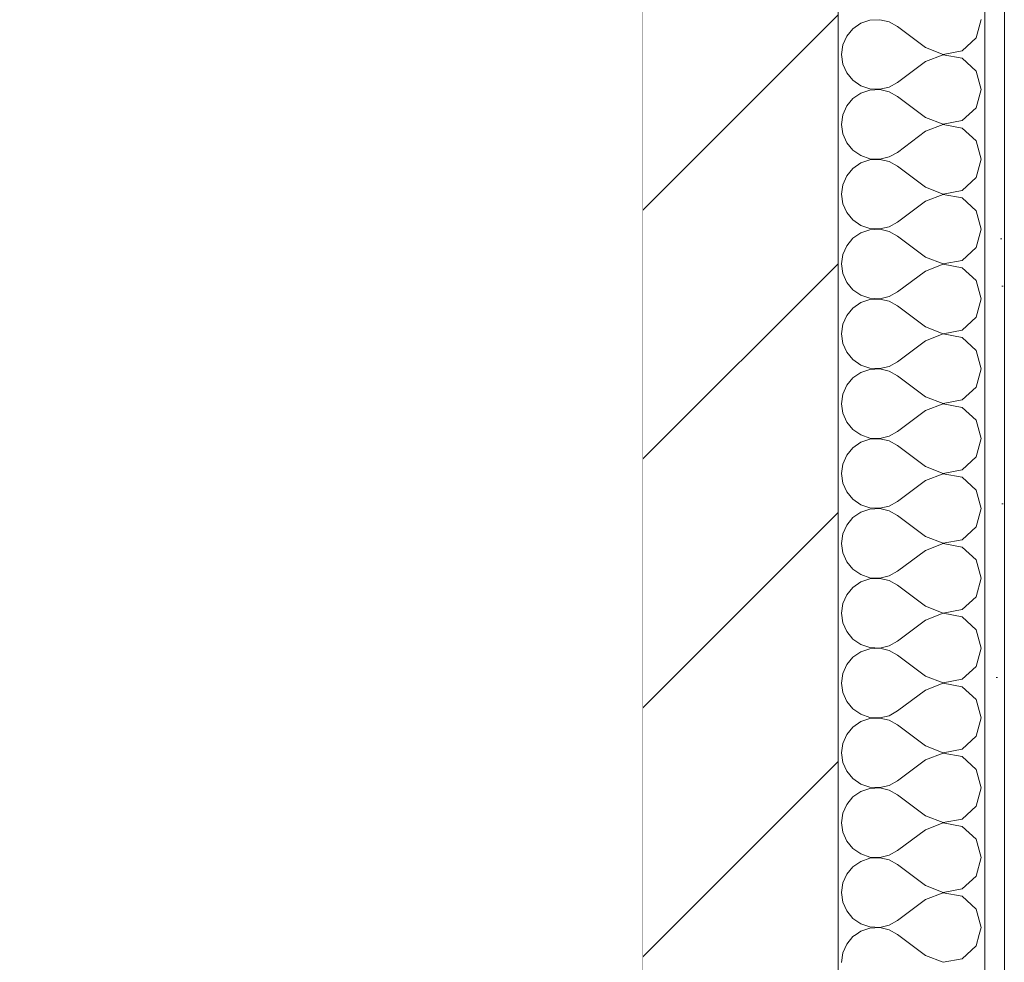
# Model space of a CAD drawing. Header units: millimetres. Extents: x -7218511 to -6645009, y 6003432 to 6221853.
# Tile 322 of 342: x -6654303 to -6653296, y 6013063 to 6014027. Entities that reach past the tile are written whole.
import ezdxf

# ---------------------------------------------------------------- set-up
doc = ezdxf.new("R2010")
doc.units = ezdxf.units.MM
doc.header["$MEASUREMENT"] = 0
doc.set_wipeout_variables(frame=1)
doc.linetypes.add('Wipeout_Contour', pattern=[1000, 0, -1000])
doc.layers.add('АР-Стены_внутренние_пилоны.АР', color=7, linetype='Continuous')
doc.layers.add('АР-Стены_Перегородки_100_.АР', color=7, linetype='Continuous')
doc.layers.add('АР-Стены_внутренние_пилоны.АР_Ном._пера__1', color=7, linetype='Continuous', lineweight=30)
doc.layers.add('АР-Стены_Перегородки_100_.АР_Ном._пера__1', color=7, linetype='Continuous', lineweight=15)
pattern_1 = [(45, (-6115569.5, 6011341.54), (-111.36932, 111.36932), [0, -105, 0, -157.5]), (110, (-6115219.5, 6011341.54), (148.00159, 53.868173), [0, -77, 0, -133])]
pattern_2 = [(45, (-6115569.5, 6010991.54), (-127.27922, 127.27922), [])]

# ---------------------------------------------------------------- blocks, each defined once
blk = doc.blocks.new('Элемент Разреза_1_4', base_point=(-6115569.5, 6010991.5))
at = {"layer": 'АР-Стены_внутренние_пилоны.АР', "linetype": 'Continuous', "lineweight": 0, "true_color": 0x000000}
h = blk.add_hatch(dxfattribs=at)
h.set_pattern_fill('ШТУКАТУРКА__ГИПС_01_0004', color=18, style=0, pattern_type=2)
h.set_pattern_definition(pattern_1)
h.paths.add_polyline_path([(-6653685.6, 6013091.5), (-6653665.6, 6013091.5), (-6653665.6, 6019151.5), (-6653685.6, 6019151.5)])
h = blk.add_hatch(dxfattribs=at)
h.set_pattern_fill('БЛОКИ_БЕТОННЫЕ_ЭФФЕКТИВН_7D', color=18, style=0, pattern_type=2)
h.set_pattern_definition(pattern_2)
h.paths.add_polyline_path([(-6653665.6, 6019151.5), (-6653665.6, 6013091.5), (-6653465.6, 6013091.5), (-6653465.6, 6019151.5)])
at = {"layer": 'АР-Стены_внутренние_пилоны.АР_Ном._пера__1', "color": 7, "linetype": 'Continuous', "lineweight": 15}
for p, q in [((-6653665.6, 6019151.5), (-6653665.6, 6013091.5)), ((-6653465.6, 6019151.5), (-6653465.6, 6013091.5))]:
    blk.add_line(p, q, dxfattribs=at)
at = {"layer": 'АР-Стены_внутренние_пилоны.АР_Ном._пера__1', "color": 7, "linetype": 'Continuous', "lineweight": 0}
for p in [(-6653685.6, 6014691.5), (-6653665.6, 6013091.5)]:
    blk.add_line(p, (-6653685.6, 6013091.5), dxfattribs=at)
blk = doc.blocks.new('*X855', base_point=(-6115569.5, 6010991.5))
at = {"layer": 'АР-Стены_Перегородки_100_.АР_Ном._пера__1', "color": 7, "linetype": 'Continuous', "lineweight": 0}
for p, q in [((-6653450.4, 6013089.3), (-6653456.7, 6013081.7)), ((-6653447.2, 6013091.5), (-6653450.4, 6013089.3)), ((-6653376.3, 6013070.1), (-6653404.9, 6013091.5)), ((-6653324.5, 6013079.9), (-6653321.2, 6013091.5)), ((-6653456.7, 6013081.7), (-6653460.7, 6013072.7)), ((-6653338.9, 6013066.7), (-6653324.5, 6013079.9)), ((-6653460.7, 6013072.7), (-6653462.1, 6013063)), ((-6653376.3, 6013070.1), (-6653358.1, 6013063.1)), ((-6653358.1, 6013063.1), (-6653338.9, 6013066.7))]:
    blk.add_line(p, q, dxfattribs=at)
blk = doc.blocks.new('Элемент Разреза_13_4', base_point=(-6115569.5, 6010991.5))
at = {"layer": 'АР-Стены_Перегородки_100_.АР', "linetype": 'Continuous', "lineweight": 0, "true_color": 0x000000}
h = blk.add_hatch(dxfattribs=at)
h.set_pattern_fill('ШТУКАТУРКА__ГИПС_01_0004', color=18, style=0, pattern_type=2)
h.set_pattern_definition(pattern_1)
h.paths.add_polyline_path([(-6653295.6, 6013091.5), (-6653315.6, 6013091.5), (-6653315.6, 6010891.5), (-6653295.6, 6010891.5)])
at = {"layer": 'АР-Стены_Перегородки_100_.АР_Ном._пера__1', "color": 7, "linetype": 'Continuous', "lineweight": 0}
for p, q in [((-6653315.6, 6013091.5), (-6653315.6, 6010891.5)), ((-6653295.6, 6013091.5), (-6653295.6, 6010891.5))]:
    blk.add_line(p, q, dxfattribs=at)
at = {"layer": 'АР-Стены_Перегородки_100_.АР', "lineweight": 0}
blk.add_blockref('*X855', (-6115569.5, 6010991.5), dxfattribs=at)
blk = doc.blocks.new('Элемент Разреза_14_4', base_point=(-6115569.5, 6010991.5))
at = {"layer": 'АР-Стены_внутренние_пилоны.АР', "linetype": 'Continuous', "lineweight": 0, "true_color": 0x000000}
h = blk.add_hatch(dxfattribs=at)
h.set_pattern_fill('БЛОКИ_БЕТОННЫЕ_ЭФФЕКТИВН_7D', color=18, style=0, pattern_type=2)
h.set_pattern_definition(pattern_2)
h.paths.add_polyline_path([(-6653465.6, 6009841.5), (-6653465.6, 6013091.5), (-6653665.6, 6013091.5), (-6653665.6, 6009841.5)])
at = {"layer": 'АР-Стены_внутренние_пилоны.АР_Ном._пера__1', "color": 7, "linetype": 'Continuous', "lineweight": 15}
blk.add_line((-6653665.6, 6013091.5), (-6653665.6, 6009991.5), dxfattribs=at)
at = {"layer": 'АР-Стены_внутренние_пилоны.АР_Ном._пера__1', "color": 7, "linetype": 'Continuous', "lineweight": 15, "flags": 128}
blk.add_lwpolyline([(-6653465.6, 6013091.5), (-6653465.6, 6010891.5), (-6653465.6, 6009841.5)], dxfattribs=at)
blk = doc.blocks.new('*X867', base_point=(-6115569.5, 6010991.5))
at = {"layer": 'АР-Стены_Перегородки_100_.АР_Ном._пера__1', "color": 7, "linetype": 'Continuous', "lineweight": 0}
for p, q in [((-6653433, 6014026.6), (-6653442.3, 6014023.5)), ((-6653423.1, 6014027.1), (-6653433, 6014026.6)), ((-6653413.5, 6014024.9), (-6653423.1, 6014027.1)), ((-6653324.5, 6014008.5), (-6653319.2, 6014027.3)), ((-6653450.4, 6014017.9), (-6653456.7, 6014010.3)), ((-6653442.3, 6014023.5), (-6653450.4, 6014017.9)), ((-6653404.9, 6014020.1), (-6653413.5, 6014024.9)), ((-6653376.3, 6013998.7), (-6653404.9, 6014020.1)), ((-6653456.7, 6014010.3), (-6653460.7, 6014001.3)), ((-6653338.9, 6013995.3), (-6653324.5, 6014008.5)), ((-6653460.7, 6014001.3), (-6653462.1, 6013991.5)), ((-6653376.3, 6013998.7), (-6653358.1, 6013991.7)), ((-6653462.1, 6013991.5), (-6653460.7, 6013981.8)), ((-6653358.1, 6013991.4), (-6653376.3, 6013984.4)), ((-6653358.1, 6013991.7), (-6653338.9, 6013995.3)), ((-6653338.9, 6013987.8), (-6653358.1, 6013991.4)), ((-6653324.5, 6013974.6), (-6653338.9, 6013987.8)), ((-6653460.7, 6013981.8), (-6653456.7, 6013972.8)), ((-6653376.3, 6013984.4), (-6653404.9, 6013963)), ((-6653456.7, 6013972.8), (-6653450.4, 6013965.2)), ((-6653319.2, 6013955.8), (-6653324.5, 6013974.6)), ((-6653450.4, 6013965.2), (-6653442.3, 6013959.6)), ((-6653442.3, 6013959.6), (-6653433, 6013956.4)), ((-6653433, 6013956.4), (-6653423.1, 6013956)), ((-6653423.1, 6013955.7), (-6653433, 6013955.2)), ((-6653423.1, 6013956), (-6653413.5, 6013958.2)), ((-6653413.5, 6013953.4), (-6653423.1, 6013955.7)), ((-6653413.5, 6013958.2), (-6653404.9, 6013963)), ((-6653324.5, 6013937), (-6653319.2, 6013955.8)), ((-6653450.4, 6013946.5), (-6653456.7, 6013938.9)), ((-6653442.3, 6013952.1), (-6653450.4, 6013946.5)), ((-6653433, 6013955.2), (-6653442.3, 6013952.1)), ((-6653404.9, 6013948.7), (-6653413.5, 6013953.4)), ((-6653376.3, 6013927.3), (-6653404.9, 6013948.7)), ((-6653456.7, 6013938.9), (-6653460.7, 6013929.9)), ((-6653338.9, 6013923.9), (-6653324.5, 6013937)), ((-6653460.7, 6013929.9), (-6653462.1, 6013920.1)), ((-6653376.3, 6013927.3), (-6653358.1, 6013920.3)), ((-6653462.1, 6013920.1), (-6653460.7, 6013910.3)), ((-6653358.1, 6013920), (-6653376.3, 6013913)), ((-6653358.1, 6013920.3), (-6653338.9, 6013923.9)), ((-6653338.9, 6013916.3), (-6653358.1, 6013920)), ((-6653324.5, 6013903.2), (-6653338.9, 6013916.3)), ((-6653460.7, 6013910.3), (-6653456.7, 6013901.3)), ((-6653376.3, 6013913), (-6653404.9, 6013891.5)), ((-6653456.7, 6013901.3), (-6653450.4, 6013893.7)), ((-6653319.2, 6013884.4), (-6653324.5, 6013903.2)), ((-6653450.4, 6013893.7), (-6653442.3, 6013888.2)), ((-6653442.3, 6013888.2), (-6653433, 6013885)), ((-6653433, 6013885), (-6653423.1, 6013884.5)), ((-6653423.1, 6013884.5), (-6653413.5, 6013886.8)), ((-6653413.5, 6013886.8), (-6653404.9, 6013891.5)), ((-6653450.4, 6013875), (-6653456.7, 6013867.5)), ((-6653442.3, 6013880.6), (-6653450.4, 6013875)), ((-6653433, 6013883.8), (-6653442.3, 6013880.6)), ((-6653423.1, 6013884.2), (-6653433, 6013883.8)), ((-6653413.5, 6013882), (-6653423.1, 6013884.2)), ((-6653404.9, 6013877.3), (-6653413.5, 6013882)), ((-6653376.3, 6013855.8), (-6653404.9, 6013877.3)), ((-6653324.5, 6013865.6), (-6653319.2, 6013884.4)), ((-6653456.7, 6013867.5), (-6653460.7, 6013858.4)), ((-6653338.9, 6013852.5), (-6653324.5, 6013865.6)), ((-6653460.7, 6013858.4), (-6653462.1, 6013848.7)), ((-6653376.3, 6013855.8), (-6653358.1, 6013848.8)), ((-6653462.1, 6013848.7), (-6653460.7, 6013838.9)), ((-6653358.1, 6013848.5), (-6653376.3, 6013841.5)), ((-6653358.1, 6013848.8), (-6653338.9, 6013852.5)), ((-6653338.9, 6013844.9), (-6653358.1, 6013848.5)), ((-6653324.5, 6013831.7), (-6653338.9, 6013844.9)), ((-6653460.7, 6013838.9), (-6653456.7, 6013829.9)), ((-6653376.3, 6013841.5), (-6653404.9, 6013820.1)), ((-6653456.7, 6013829.9), (-6653450.4, 6013822.3)), ((-6653319.2, 6013813), (-6653324.5, 6013831.7)), ((-6653450.4, 6013822.3), (-6653442.3, 6013816.7)), ((-6653442.3, 6013816.7), (-6653433, 6013813.6)), ((-6653423.1, 6013813.1), (-6653413.5, 6013815.3)), ((-6653413.5, 6013815.3), (-6653404.9, 6013820.1)), ((-6653442.3, 6013809.2), (-6653450.4, 6013803.6)), ((-6653433, 6013812.3), (-6653442.3, 6013809.2)), ((-6653433, 6013813.6), (-6653423.1, 6013813.1)), ((-6653423.1, 6013812.8), (-6653433, 6013812.3)), ((-6653413.5, 6013810.6), (-6653423.1, 6013812.8)), ((-6653404.9, 6013805.8), (-6653413.5, 6013810.6)), ((-6653376.3, 6013784.4), (-6653404.9, 6013805.8)), ((-6653324.5, 6013794.2), (-6653319.2, 6013813)), ((-6653456.7, 6013796), (-6653460.7, 6013787)), ((-6653450.4, 6013803.6), (-6653456.7, 6013796)), ((-6653338.9, 6013781), (-6653324.5, 6013794.2)), ((-6653460.7, 6013787), (-6653462.1, 6013777.3)), ((-6653376.3, 6013784.4), (-6653358.1, 6013777.4)), ((-6653462.1, 6013777.3), (-6653460.7, 6013767.5)), ((-6653358.1, 6013777.1), (-6653376.3, 6013770.1)), ((-6653358.1, 6013777.4), (-6653338.9, 6013781)), ((-6653338.9, 6013773.5), (-6653358.1, 6013777.1)), ((-6653460.7, 6013767.5), (-6653456.7, 6013758.5)), ((-6653376.3, 6013770.1), (-6653404.9, 6013748.7)), ((-6653324.5, 6013760.3), (-6653338.9, 6013773.5)), ((-6653456.7, 6013758.5), (-6653450.4, 6013750.9)), ((-6653319.2, 6013741.5), (-6653324.5, 6013760.3)), ((-6653450.4, 6013750.9), (-6653442.3, 6013745.3)), ((-6653442.3, 6013745.3), (-6653433, 6013742.2)), ((-6653423.1, 6013741.7), (-6653413.5, 6013743.9)), ((-6653413.5, 6013743.9), (-6653404.9, 6013748.7)), ((-6653442.3, 6013737.8), (-6653450.4, 6013732.2)), ((-6653433, 6013740.9), (-6653442.3, 6013737.8)), ((-6653433, 6013742.2), (-6653423.1, 6013741.7)), ((-6653423.1, 6013741.4), (-6653433, 6013740.9)), ((-6653413.5, 6013739.2), (-6653423.1, 6013741.4)), ((-6653404.9, 6013734.4), (-6653413.5, 6013739.2)), ((-6653376.3, 6013713), (-6653404.9, 6013734.4)), ((-6653324.5, 6013722.8), (-6653319.2, 6013741.5)), ((-6653456.7, 6013724.6), (-6653460.7, 6013715.6)), ((-6653450.4, 6013732.2), (-6653456.7, 6013724.6)), ((-6653460.7, 6013715.6), (-6653462.1, 6013705.8)), ((-6653338.9, 6013709.6), (-6653324.5, 6013722.8)), ((-6653462.1, 6013705.8), (-6653460.7, 6013696.1)), ((-6653376.3, 6013713), (-6653358.1, 6013706)), ((-6653358.1, 6013705.7), (-6653376.3, 6013698.7)), ((-6653358.1, 6013706), (-6653338.9, 6013709.6)), ((-6653338.9, 6013702.1), (-6653358.1, 6013705.7)), ((-6653460.7, 6013696.1), (-6653456.7, 6013687)), ((-6653376.3, 6013698.7), (-6653404.9, 6013677.3)), ((-6653324.5, 6013688.9), (-6653338.9, 6013702.1)), ((-6653456.7, 6013687), (-6653450.4, 6013679.5)), ((-6653319.2, 6013670.1), (-6653324.5, 6013688.9)), ((-6653450.4, 6013679.5), (-6653442.3, 6013673.9)), ((-6653442.3, 6013673.9), (-6653433, 6013670.7)), ((-6653413.5, 6013672.5), (-6653404.9, 6013677.3)), ((-6653442.3, 6013666.3), (-6653450.4, 6013660.8)), ((-6653433, 6013669.5), (-6653442.3, 6013666.3)), ((-6653433, 6013670.7), (-6653423.1, 6013670.3)), ((-6653423.1, 6013670), (-6653433, 6013669.5)), ((-6653423.1, 6013670.3), (-6653413.5, 6013672.5)), ((-6653413.5, 6013667.7), (-6653423.1, 6013670)), ((-6653404.9, 6013663), (-6653413.5, 6013667.7)), ((-6653324.5, 6013651.3), (-6653319.2, 6013670.1)), ((-6653456.7, 6013653.2), (-6653460.7, 6013644.2)), ((-6653450.4, 6013660.8), (-6653456.7, 6013653.2)), ((-6653376.3, 6013641.5), (-6653404.9, 6013663)), ((-6653460.7, 6013644.2), (-6653462.1, 6013634.4)), ((-6653338.9, 6013638.2), (-6653324.5, 6013651.3)), ((-6653462.1, 6013634.4), (-6653460.7, 6013624.6)), ((-6653376.3, 6013641.5), (-6653358.1, 6013634.5)), ((-6653358.1, 6013634.2), (-6653376.3, 6013627.3)), ((-6653358.1, 6013634.5), (-6653338.9, 6013638.2)), ((-6653338.9, 6013630.6), (-6653358.1, 6013634.2)), ((-6653460.7, 6013624.6), (-6653456.7, 6013615.6)), ((-6653376.3, 6013627.3), (-6653404.9, 6013605.8)), ((-6653324.5, 6013617.5), (-6653338.9, 6013630.6)), ((-6653456.7, 6013615.6), (-6653450.4, 6013608)), ((-6653319.2, 6013598.7), (-6653324.5, 6013617.5)), ((-6653450.4, 6013608), (-6653442.3, 6013602.5)), ((-6653413.5, 6013601.1), (-6653404.9, 6013605.8)), ((-6653442.3, 6013594.9), (-6653450.4, 6013589.3)), ((-6653442.3, 6013602.5), (-6653433, 6013599.3)), ((-6653433, 6013598.1), (-6653442.3, 6013594.9)), ((-6653433, 6013599.3), (-6653423.1, 6013598.8)), ((-6653423.1, 6013598.5), (-6653433, 6013598.1)), ((-6653423.1, 6013598.8), (-6653413.5, 6013601.1)), ((-6653413.5, 6013596.3), (-6653423.1, 6013598.5)), ((-6653404.9, 6013591.5), (-6653413.5, 6013596.3)), ((-6653324.5, 6013579.9), (-6653319.2, 6013598.7)), ((-6653450.4, 6013589.3), (-6653456.7, 6013581.7)), ((-6653376.3, 6013570.1), (-6653404.9, 6013591.5)), ((-6653460.7, 6013572.7), (-6653462.1, 6013563)), ((-6653456.7, 6013581.7), (-6653460.7, 6013572.7)), ((-6653338.9, 6013566.7), (-6653324.5, 6013579.9)), ((-6653462.1, 6013563), (-6653460.7, 6013553.2)), ((-6653376.3, 6013570.1), (-6653358.1, 6013563.1)), ((-6653358.1, 6013562.8), (-6653376.3, 6013555.8)), ((-6653358.1, 6013563.1), (-6653338.9, 6013566.7)), ((-6653338.9, 6013559.2), (-6653358.1, 6013562.8)), ((-6653460.7, 6013553.2), (-6653456.7, 6013544.2)), ((-6653376.3, 6013555.8), (-6653404.9, 6013534.4)), ((-6653324.5, 6013546), (-6653338.9, 6013559.2)), ((-6653456.7, 6013544.2), (-6653450.4, 6013536.6)), ((-6653319.2, 6013527.3), (-6653324.5, 6013546)), ((-6653450.4, 6013536.6), (-6653442.3, 6013531)), ((-6653413.5, 6013529.6), (-6653404.9, 6013534.4)), ((-6653442.3, 6013523.5), (-6653450.4, 6013517.9)), ((-6653442.3, 6013531), (-6653433, 6013527.9)), ((-6653433, 6013526.6), (-6653442.3, 6013523.5)), ((-6653433, 6013527.9), (-6653423.1, 6013527.4)), ((-6653423.1, 6013527.1), (-6653433, 6013526.6)), ((-6653423.1, 6013527.4), (-6653413.5, 6013529.6)), ((-6653413.5, 6013524.9), (-6653423.1, 6013527.1)), ((-6653404.9, 6013520.1), (-6653413.5, 6013524.9)), ((-6653324.5, 6013508.5), (-6653319.2, 6013527.3)), ((-6653450.4, 6013517.9), (-6653456.7, 6013510.3)), ((-6653376.3, 6013498.7), (-6653404.9, 6013520.1)), ((-6653456.7, 6013510.3), (-6653460.7, 6013501.3)), ((-6653338.9, 6013495.3), (-6653324.5, 6013508.5)), ((-6653460.7, 6013501.3), (-6653462.1, 6013491.5)), ((-6653376.3, 6013498.7), (-6653358.1, 6013491.7)), ((-6653358.1, 6013491.7), (-6653338.9, 6013495.3)), ((-6653462.1, 6013491.5), (-6653460.7, 6013481.8)), ((-6653376.3, 6013484.4), (-6653404.9, 6013463)), ((-6653358.1, 6013491.4), (-6653376.3, 6013484.4)), ((-6653338.9, 6013487.8), (-6653358.1, 6013491.4)), ((-6653324.5, 6013474.6), (-6653338.9, 6013487.8)), ((-6653460.7, 6013481.8), (-6653456.7, 6013472.8)), ((-6653456.7, 6013472.8), (-6653450.4, 6013465.2)), ((-6653319.2, 6013455.8), (-6653324.5, 6013474.6)), ((-6653450.4, 6013465.2), (-6653442.3, 6013459.6)), ((-6653413.5, 6013458.2), (-6653404.9, 6013463)), ((-6653442.3, 6013452.1), (-6653450.4, 6013446.5)), ((-6653442.3, 6013459.6), (-6653433, 6013456.4)), ((-6653433, 6013455.2), (-6653442.3, 6013452.1)), ((-6653433, 6013456.4), (-6653423.1, 6013456)), ((-6653423.1, 6013455.7), (-6653433, 6013455.2)), ((-6653423.1, 6013456), (-6653413.5, 6013458.2)), ((-6653413.5, 6013453.4), (-6653423.1, 6013455.7)), ((-6653404.9, 6013448.7), (-6653413.5, 6013453.4)), ((-6653324.5, 6013437), (-6653319.2, 6013455.8)), ((-6653450.4, 6013446.5), (-6653456.7, 6013438.9)), ((-6653376.3, 6013427.3), (-6653404.9, 6013448.7)), ((-6653456.7, 6013438.9), (-6653460.7, 6013429.9)), ((-6653338.9, 6013423.9), (-6653324.5, 6013437)), ((-6653460.7, 6013429.9), (-6653462.1, 6013420.1)), ((-6653376.3, 6013427.3), (-6653358.1, 6013420.3)), ((-6653358.1, 6013420.3), (-6653338.9, 6013423.9)), ((-6653462.1, 6013420.1), (-6653460.7, 6013410.3)), ((-6653376.3, 6013413), (-6653404.9, 6013391.5)), ((-6653358.1, 6013420), (-6653376.3, 6013413)), ((-6653338.9, 6013416.3), (-6653358.1, 6013420)), ((-6653324.5, 6013403.2), (-6653338.9, 6013416.3)), ((-6653460.7, 6013410.3), (-6653456.7, 6013401.3)), ((-6653319.2, 6013384.4), (-6653324.5, 6013403.2)), ((-6653456.7, 6013401.3), (-6653450.4, 6013393.7)), ((-6653450.4, 6013393.7), (-6653442.3, 6013388.2)), ((-6653413.5, 6013386.8), (-6653404.9, 6013391.5)), ((-6653442.3, 6013388.2), (-6653433, 6013385)), ((-6653433, 6013383.8), (-6653442.3, 6013380.6)), ((-6653433, 6013385), (-6653423.1, 6013384.5)), ((-6653423.1, 6013384.2), (-6653433, 6013383.8)), ((-6653423.1, 6013384.5), (-6653413.5, 6013386.8)), ((-6653413.5, 6013382), (-6653423.1, 6013384.2)), ((-6653404.9, 6013377.3), (-6653413.5, 6013382)), ((-6653324.5, 6013365.6), (-6653319.2, 6013384.4)), ((-6653450.4, 6013375), (-6653456.7, 6013367.5)), ((-6653442.3, 6013380.6), (-6653450.4, 6013375)), ((-6653376.3, 6013355.8), (-6653404.9, 6013377.3)), ((-6653456.7, 6013367.5), (-6653460.7, 6013358.4)), ((-6653338.9, 6013352.5), (-6653324.5, 6013365.6)), ((-6653460.7, 6013358.4), (-6653462.1, 6013348.7)), ((-6653376.3, 6013355.8), (-6653358.1, 6013348.8)), ((-6653358.1, 6013348.8), (-6653338.9, 6013352.5)), ((-6653462.1, 6013348.7), (-6653460.7, 6013338.9)), ((-6653376.3, 6013341.5), (-6653404.9, 6013320.1)), ((-6653358.1, 6013348.5), (-6653376.3, 6013341.5)), ((-6653338.9, 6013344.9), (-6653358.1, 6013348.5)), ((-6653324.5, 6013331.7), (-6653338.9, 6013344.9)), ((-6653460.7, 6013338.9), (-6653456.7, 6013329.9)), ((-6653319.2, 6013313), (-6653324.5, 6013331.7)), ((-6653456.7, 6013329.9), (-6653450.4, 6013322.3)), ((-6653450.4, 6013322.3), (-6653442.3, 6013316.7)), ((-6653442.3, 6013316.7), (-6653433, 6013313.6)), ((-6653433, 6013312.3), (-6653442.3, 6013309.2)), ((-6653433, 6013313.6), (-6653423.1, 6013313.1)), ((-6653423.1, 6013312.8), (-6653433, 6013312.3)), ((-6653423.1, 6013313.1), (-6653413.5, 6013315.3)), ((-6653413.5, 6013310.6), (-6653423.1, 6013312.8)), ((-6653413.5, 6013315.3), (-6653404.9, 6013320.1)), ((-6653324.5, 6013294.2), (-6653319.2, 6013313)), ((-6653450.4, 6013303.6), (-6653456.7, 6013296)), ((-6653442.3, 6013309.2), (-6653450.4, 6013303.6)), ((-6653404.9, 6013305.8), (-6653413.5, 6013310.6)), ((-6653376.3, 6013284.4), (-6653404.9, 6013305.8)), ((-6653456.7, 6013296), (-6653460.7, 6013287)), ((-6653338.9, 6013281), (-6653324.5, 6013294.2)), ((-6653460.7, 6013287), (-6653462.1, 6013277.3)), ((-6653376.3, 6013284.4), (-6653358.1, 6013277.4)), ((-6653358.1, 6013277.4), (-6653338.9, 6013281)), ((-6653462.1, 6013277.3), (-6653460.7, 6013267.5)), ((-6653358.1, 6013277.1), (-6653376.3, 6013270.1)), ((-6653338.9, 6013273.5), (-6653358.1, 6013277.1)), ((-6653324.5, 6013260.3), (-6653338.9, 6013273.5)), ((-6653460.7, 6013267.5), (-6653456.7, 6013258.5)), ((-6653376.3, 6013270.1), (-6653404.9, 6013248.7)), ((-6653456.7, 6013258.5), (-6653450.4, 6013250.9)), ((-6653450.4, 6013250.9), (-6653442.3, 6013245.3)), ((-6653319.2, 6013241.5), (-6653324.5, 6013260.3)), ((-6653442.3, 6013245.3), (-6653433, 6013242.2)), ((-6653433, 6013240.9), (-6653442.3, 6013237.8)), ((-6653433, 6013242.2), (-6653423.1, 6013241.7)), ((-6653423.1, 6013241.4), (-6653433, 6013240.9)), ((-6653423.1, 6013241.7), (-6653413.5, 6013243.9)), ((-6653413.5, 6013239.2), (-6653423.1, 6013241.4)), ((-6653413.5, 6013243.9), (-6653404.9, 6013248.7)), ((-6653324.5, 6013222.8), (-6653319.2, 6013241.5)), ((-6653450.4, 6013232.2), (-6653456.7, 6013224.6)), ((-6653442.3, 6013237.8), (-6653450.4, 6013232.2)), ((-6653404.9, 6013234.4), (-6653413.5, 6013239.2)), ((-6653376.3, 6013213), (-6653404.9, 6013234.4)), ((-6653456.7, 6013224.6), (-6653460.7, 6013215.6)), ((-6653338.9, 6013209.6), (-6653324.5, 6013222.8)), ((-6653460.7, 6013215.6), (-6653462.1, 6013205.8)), ((-6653376.3, 6013213), (-6653358.1, 6013206)), ((-6653462.1, 6013205.8), (-6653460.7, 6013196.1)), ((-6653358.1, 6013205.7), (-6653376.3, 6013198.7)), ((-6653358.1, 6013206), (-6653338.9, 6013209.6)), ((-6653338.9, 6013202.1), (-6653358.1, 6013205.7)), ((-6653324.5, 6013188.9), (-6653338.9, 6013202.1)), ((-6653460.7, 6013196.1), (-6653456.7, 6013187)), ((-6653376.3, 6013198.7), (-6653404.9, 6013177.3)), ((-6653456.7, 6013187), (-6653450.4, 6013179.5)), ((-6653319.2, 6013170.1), (-6653324.5, 6013188.9)), ((-6653450.4, 6013179.5), (-6653442.3, 6013173.9)), ((-6653442.3, 6013173.9), (-6653433, 6013170.7)), ((-6653433, 6013170.7), (-6653423.1, 6013170.3)), ((-6653423.1, 6013170), (-6653433, 6013169.5)), ((-6653423.1, 6013170.3), (-6653413.5, 6013172.5)), ((-6653413.5, 6013167.7), (-6653423.1, 6013170)), ((-6653413.5, 6013172.5), (-6653404.9, 6013177.3)), ((-6653324.5, 6013151.3), (-6653319.2, 6013170.1)), ((-6653450.4, 6013160.8), (-6653456.7, 6013153.2)), ((-6653442.3, 6013166.3), (-6653450.4, 6013160.8)), ((-6653433, 6013169.5), (-6653442.3, 6013166.3)), ((-6653404.9, 6013163), (-6653413.5, 6013167.7)), ((-6653376.3, 6013141.5), (-6653404.9, 6013163)), ((-6653456.7, 6013153.2), (-6653460.7, 6013144.2)), ((-6653338.9, 6013138.2), (-6653324.5, 6013151.3)), ((-6653460.7, 6013144.2), (-6653462.1, 6013134.4)), ((-6653376.3, 6013141.5), (-6653358.1, 6013134.5)), ((-6653462.1, 6013134.4), (-6653460.7, 6013124.6)), ((-6653358.1, 6013134.2), (-6653376.3, 6013127.3)), ((-6653358.1, 6013134.5), (-6653338.9, 6013138.2)), ((-6653338.9, 6013130.6), (-6653358.1, 6013134.2)), ((-6653324.5, 6013117.5), (-6653338.9, 6013130.6)), ((-6653460.7, 6013124.6), (-6653456.7, 6013115.6)), ((-6653376.3, 6013127.3), (-6653404.9, 6013105.8)), ((-6653456.7, 6013115.6), (-6653450.4, 6013108)), ((-6653319.2, 6013098.7), (-6653324.5, 6013117.5)), ((-6653450.4, 6013108), (-6653442.3, 6013102.5)), ((-6653442.3, 6013102.5), (-6653433, 6013099.3)), ((-6653433, 6013099.3), (-6653423.1, 6013098.8)), ((-6653423.1, 6013098.8), (-6653413.5, 6013101.1)), ((-6653413.5, 6013101.1), (-6653404.9, 6013105.8)), ((-6653442.3, 6013094.9), (-6653447.2, 6013091.5)), ((-6653433, 6013098.1), (-6653442.3, 6013094.9)), ((-6653423.1, 6013098.5), (-6653433, 6013098.1)), ((-6653413.5, 6013096.3), (-6653423.1, 6013098.5)), ((-6653404.9, 6013091.5), (-6653413.5, 6013096.3)), ((-6653321.2, 6013091.5), (-6653319.2, 6013098.7))]:
    blk.add_line(p, q, dxfattribs=at)
blk = doc.blocks.new('Элемент Разреза_20_4', base_point=(-6115569.5, 6010991.5))
at = {"layer": 'АР-Стены_Перегородки_100_.АР', "linetype": 'Continuous', "lineweight": 0, "true_color": 0x000000}
h = blk.add_hatch(dxfattribs=at)
h.set_pattern_fill('ШТУКАТУРКА__ГИПС_01_0004', color=18, style=0, pattern_type=2)
h.set_pattern_definition(pattern_1)
h.paths.add_polyline_path([(-6653295.6, 6019151.5), (-6653315.6, 6019151.5), (-6653315.6, 6013091.5), (-6653295.6, 6013091.5)])
at = {"layer": 'АР-Стены_Перегородки_100_.АР_Ном._пера__1', "color": 7, "linetype": 'Continuous', "lineweight": 0}
for p, q in [((-6653315.6, 6019151.5), (-6653315.6, 6013091.5)), ((-6653295.6, 6019151.5), (-6653295.6, 6013091.5))]:
    blk.add_line(p, q, dxfattribs=at)
at = {"layer": 'АР-Стены_Перегородки_100_.АР', "lineweight": 0}
blk.add_blockref('*X867', (-6115569.5, 6010991.5), dxfattribs=at)

msp = doc.modelspace()

# ---------------------------------------------------------------- block references
at = {"layer": 'АР-Стены_внутренние_пилоны.АР', "lineweight": 0}
for name in ['Элемент Разреза_1_4', 'Элемент Разреза_14_4']:
    msp.add_blockref(name, (-6115569.5, 6010991.5), dxfattribs=at)
at = {"layer": 'АР-Стены_Перегородки_100_.АР', "lineweight": 0}
for name in ['Элемент Разреза_20_4', 'Элемент Разреза_13_4']:
    msp.add_blockref(name, (-6115569.5, 6010991.5), dxfattribs=at)

# ---------------------------------------------------------------- next in the draw order: wipeouts: each hides what was drawn before it
at = {"color": 254, "linetype": 'Wipeout_Contour', "lineweight": 0, "ltscale": 35873008.34745058}
msp.add_wipeout([(-6655172.2, 6009991.5), (-6653665.6, 6009991.5), (-6653665.6, 6014691.5), (-6655172.2, 6014691.5)], dxfattribs=at)

doc.saveas('drawing.dxf')
